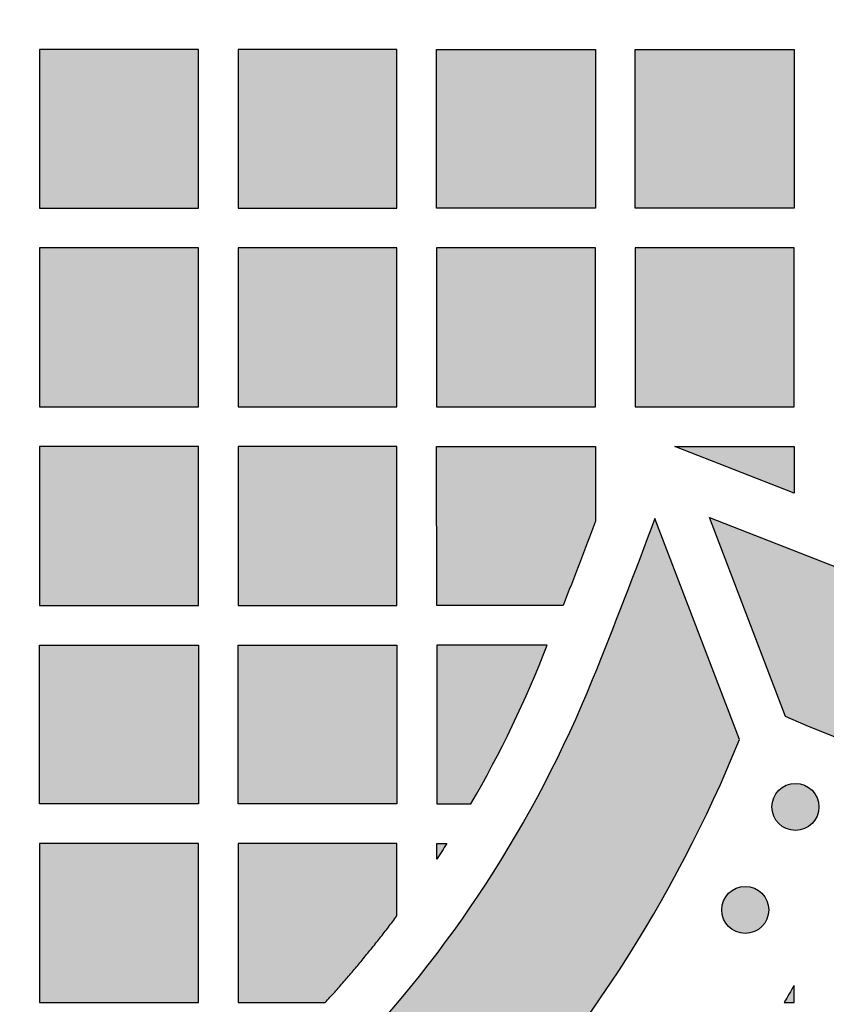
# Model space of a CAD drawing. Header units: millimetres. Extents: x -3873 to -97, y 912 to 4165.
# Tile 600 of 656: x -328 to -267, y 3725 to 3799. Entities that reach past the tile are written whole.
import ezdxf

# ---------------------------------------------------------------- set-up
doc = ezdxf.new("R2010")
doc.units = ezdxf.units.MM
doc.layers.add('pattern', color=7, linetype='Continuous', true_color=0x000000)

msp = doc.modelspace()

# ---------------------------------------------------------------- hatches: boundary and pattern name
at = {"layer": 'pattern'}
for points in [[(-270.155, 3746.308), (-275.91, 3761.332), (-261.683, 3755.767), (-259.175, 3754.833), (-256.628, 3753.977), (-254.047, 3753.202), (-251.434, 3752.51), (-248.795, 3751.902), (-246.132, 3751.381), (-243.451, 3750.946), (-240.756, 3750.6), (-238.051, 3750.343), (-235.341, 3750.175), (-232.629, 3750.096), (-229.921, 3750.106), (-227.22, 3750.204), (-224.531, 3750.39), (-221.858, 3750.662), (-219.205, 3751.02), (-218.211, 3751.181), (-217.217, 3751.361), (-216.225, 3751.562), (-215.233, 3751.782), (-214.245, 3752.023), (-213.258, 3752.283), (-212.276, 3752.564), (-211.297, 3752.865), (-210.323, 3753.185), (-209.354, 3753.526), (-208.391, 3753.886), (-207.435, 3754.266), (-206.485, 3754.665), (-205.543, 3755.083), (-204.609, 3755.52), (-203.684, 3755.976), (-202.769, 3756.45), (-201.863, 3756.943), (-200.967, 3757.453), (-200.083, 3757.98), (-199.21, 3758.525), (-198.348, 3759.087), (-197.499, 3759.665), (-196.664, 3760.259), (-195.841, 3760.868), (-195.032, 3761.493), (-194.237, 3762.132), (-193.457, 3762.785), (-192.691, 3763.453), (-191.941, 3764.133), (-191.206, 3764.826), (-190.487, 3765.531), (-189.782, 3766.25), (-189.089, 3766.985), (-188.409, 3767.735), (-187.742, 3768.501), (-187.089, 3769.281), (-186.45, 3770.076), (-185.825, 3770.885), (-185.216, 3771.708), (-184.622, 3772.544), (-184.044, 3773.393), (-183.483, 3774.254), (-182.938, 3775.128), (-182.411, 3776.012), (-181.901, 3776.908), (-181.408, 3777.814), (-180.934, 3778.73), (-180.479, 3779.655), (-180.042, 3780.588), (-179.624, 3781.531), (-179.225, 3782.48), (-178.845, 3783.437), (-178.485, 3784.4), (-178.145, 3785.369), (-177.824, 3786.343), (-177.524, 3787.322), (-177.243, 3788.304), (-176.983, 3789.291), (-176.742, 3790.28), (-176.522, 3791.271), (-176.322, 3792.263), (-176.141, 3793.257), (-175.981, 3794.251), (-175.624, 3796.904), (-175.352, 3799.577), (-175.166, 3802.266), (-175.068, 3804.967), (-175.059, 3807.675), (-175.138, 3810.387), (-175.307, 3813.098), (-175.565, 3815.803), (-175.911, 3818.498), (-176.346, 3821.178), (-176.868, 3823.841), (-177.476, 3826.48), (-178.168, 3829.092), (-178.944, 3831.674), (-179.8, 3834.22), (-180.735, 3836.729), (-186.302, 3850.955), (-171.277, 3845.202), (-170.611, 3843.675), (-169.971, 3842.134), (-169.357, 3840.577), (-168.769, 3839.007), (-168.208, 3837.424), (-167.675, 3835.828), (-167.169, 3834.22), (-166.691, 3832.602), (-166.241, 3830.973), (-165.82, 3829.334), (-165.428, 3827.686), (-165.066, 3826.031), (-164.733, 3824.368), (-164.429, 3822.698), (-164.156, 3821.023), (-163.912, 3819.343), (-163.699, 3817.659), (-163.516, 3815.972), (-163.363, 3814.282), (-163.241, 3812.59), (-163.149, 3810.898), (-163.088, 3809.206), (-163.056, 3807.514), (-163.055, 3805.824), (-163.084, 3804.137), (-163.143, 3802.452), (-163.232, 3800.772), (-163.351, 3799.096), (-163.498, 3797.426), (-163.676, 3795.763), (-163.881, 3794.106), (-164.116, 3792.457), (-164.314, 3791.231), (-164.536, 3790.006), (-164.783, 3788.782), (-165.055, 3787.56), (-165.351, 3786.341), (-165.672, 3785.125), (-166.018, 3783.913), (-166.389, 3782.706), (-166.784, 3781.505), (-167.203, 3780.311), (-167.647, 3779.123), (-168.115, 3777.944), (-168.607, 3776.773), (-169.122, 3775.611), (-169.661, 3774.46), (-170.223, 3773.32), (-170.808, 3772.19), (-171.414, 3771.073), (-172.043, 3769.969), (-172.694, 3768.879), (-173.365, 3767.802), (-174.058, 3766.74), (-174.77, 3765.693), (-175.502, 3764.663), (-176.253, 3763.648), (-177.023, 3762.651), (-177.811, 3761.67), (-178.617, 3760.708), (-179.439, 3759.764), (-180.278, 3758.839), (-181.132, 3757.933), (-182.001, 3757.046), (-182.888, 3756.177), (-183.794, 3755.323), (-184.719, 3754.484), (-185.662, 3753.661), (-186.625, 3752.856), (-187.605, 3752.068), (-188.602, 3751.298), (-189.616, 3750.546), (-190.647, 3749.814), (-191.694, 3749.101), (-192.755, 3748.409), (-193.832, 3747.737), (-194.922, 3747.086), (-196.027, 3746.457), (-197.143, 3745.85), (-198.272, 3745.265), (-199.413, 3744.703), (-200.564, 3744.165), (-201.726, 3743.649), (-202.896, 3743.157), (-204.076, 3742.689), (-205.263, 3742.245), (-206.458, 3741.825), (-207.659, 3741.43), (-208.865, 3741.059), (-210.077, 3740.713), (-211.293, 3740.391), (-212.512, 3740.095), (-213.734, 3739.823), (-214.958, 3739.576), (-216.183, 3739.353), (-217.409, 3739.155), (-219.058, 3738.921), (-220.714, 3738.714), (-222.378, 3738.537), (-224.048, 3738.389), (-225.724, 3738.27), (-227.404, 3738.181), (-229.088, 3738.122), (-230.776, 3738.092), (-232.466, 3738.093), (-234.157, 3738.124), (-235.85, 3738.185), (-237.542, 3738.277), (-239.234, 3738.399), (-240.924, 3738.552), (-242.611, 3738.734), (-244.295, 3738.947), (-245.975, 3739.191), (-247.65, 3739.464), (-249.32, 3739.767), (-250.983, 3740.1), (-252.639, 3740.462), (-254.286, 3740.854), (-255.925, 3741.274), (-257.554, 3741.723), (-259.173, 3742.201), (-260.781, 3742.707), (-262.376, 3743.24), (-263.96, 3743.801), (-265.53, 3744.388), (-267.086, 3745.002), (-268.628, 3745.642)], [(-314.521, 3796.698), (-326.52, 3796.697), (-326.52, 3784.697), (-314.52, 3784.698)], [(-311.521, 3796.699), (-311.52, 3784.699), (-299.52, 3784.7), (-299.521, 3796.7)], [(-296.52, 3784.7), (-296.521, 3796.7), (-284.521, 3796.701), (-284.52, 3784.701)], [(-281.519, 3784.701), (-281.52, 3796.701), (-269.521, 3796.702), (-269.52, 3784.702)], [(-296.519, 3781.7), (-296.519, 3769.7), (-284.518, 3769.701), (-284.519, 3781.701)], [(-269.52, 3781.702), (-281.519, 3781.701), (-281.518, 3769.701), (-269.519, 3769.702)], [(-326.519, 3781.697), (-326.518, 3769.698), (-314.519, 3769.699), (-314.519, 3781.698)], [(-311.519, 3781.699), (-311.518, 3769.699), (-299.519, 3769.7), (-299.52, 3781.699)], [(-326.518, 3766.697), (-326.517, 3754.698), (-314.517, 3754.699), (-314.518, 3766.698)], [(-299.517, 3754.7), (-299.518, 3766.7), (-311.518, 3766.699), (-311.517, 3754.699)], [(-284.518, 3761.054), (-286.961, 3754.701), (-296.517, 3754.7), (-296.518, 3766.7), (-284.518, 3766.701)], [(-269.518, 3763.181), (-278.518, 3766.701), (-269.519, 3766.702)], [(-315.464, 3696.638), (-314.049, 3697.379), (-312.648, 3698.149), (-311.261, 3698.949), (-309.89, 3699.779), (-308.535, 3700.638), (-307.197, 3701.525), (-305.877, 3702.439), (-304.576, 3703.381), (-303.295, 3704.35), (-302.034, 3705.345), (-300.795, 3706.365), (-299.578, 3707.41), (-298.384, 3708.479), (-297.213, 3709.572), (-296.067, 3710.686), (-294.945, 3711.823), (-293.267, 3713.601), (-291.629, 3715.422), (-290.031, 3717.284), (-288.477, 3719.188), (-286.967, 3721.13), (-285.503, 3723.11), (-284.086, 3725.125), (-282.717, 3727.175), (-281.398, 3729.257), (-280.13, 3731.369), (-278.914, 3733.51), (-277.751, 3735.678), (-276.641, 3737.87), (-275.585, 3740.086), (-274.585, 3742.322), (-273.64, 3744.576), (-280.033, 3761.265), (-284.762, 3749.082), (-285.596, 3747.091), (-286.48, 3745.117), (-287.411, 3743.161), (-288.391, 3741.225), (-289.419, 3739.311), (-290.492, 3737.421), (-291.612, 3735.556), (-292.776, 3733.718), (-293.985, 3731.908), (-295.236, 3730.129), (-296.528, 3728.381), (-297.862, 3726.666), (-299.234, 3724.986), (-300.644, 3723.341), (-302.091, 3721.733), (-303.573, 3720.164), (-304.521, 3719.203), (-305.49, 3718.261), (-306.48, 3717.337), (-307.489, 3716.433), (-308.518, 3715.55), (-309.566, 3714.687), (-310.631, 3713.846), (-311.715, 3713.027), (-312.814, 3712.231), (-313.93, 3711.457), (-315.061, 3710.708), (-316.207, 3709.982), (-317.366, 3709.28), (-318.539, 3708.604), (-319.723, 3707.952), (-320.919, 3707.326), (-322.193, 3706.7), (-323.489, 3706.108), (-324.805, 3705.554), (-326.139, 3705.038), (-327.491, 3704.56), (-328.858, 3704.122), (-330.238, 3703.725), (-331.63, 3703.368), (-333.032, 3703.052), (-334.443, 3702.779), (-335.859, 3702.547), (-337.28, 3702.358), (-338.704, 3702.211), (-340.128, 3702.106), (-341.55, 3702.043), (-342.97, 3702.022), (-344.39, 3702.044), (-345.812, 3702.108), (-347.236, 3702.214), (-348.659, 3702.362), (-350.08, 3702.553), (-351.496, 3702.785), (-352.907, 3703.06), (-354.308, 3703.377), (-355.7, 3703.735), (-357.081, 3704.133), (-358.447, 3704.573), (-359.798, 3705.051), (-361.132, 3705.569), (-362.448, 3706.124), (-363.743, 3706.716), (-365.017, 3707.344), (-366.212, 3707.971), (-367.396, 3708.623), (-368.568, 3709.301), (-369.727, 3710.003), (-370.872, 3710.73), (-372.002, 3711.48), (-373.117, 3712.255), (-374.217, 3713.052), (-375.299, 3713.872), (-376.364, 3714.714), (-377.411, 3715.577), (-378.439, 3716.461), (-379.448, 3717.366), (-380.437, 3718.29), (-381.406, 3719.233), (-382.353, 3720.195), (-383.833, 3721.766), (-385.279, 3723.375), (-386.688, 3725.02), (-388.059, 3726.702), (-389.391, 3728.418), (-390.682, 3730.167), (-391.932, 3731.947), (-393.138, 3733.758), (-394.301, 3735.597), (-395.42, 3737.463), (-396.492, 3739.354), (-397.518, 3741.268), (-398.496, 3743.205), (-399.426, 3745.161), (-400.308, 3747.136), (-401.14, 3749.128), (-405.86, 3761.315), (-412.266, 3744.631), (-411.323, 3742.376), (-410.324, 3740.139), (-409.271, 3737.923), (-408.163, 3735.729), (-407.001, 3733.561), (-405.786, 3731.419), (-404.52, 3729.305), (-403.203, 3727.222), (-401.836, 3725.172), (-400.42, 3723.155), (-398.958, 3721.174), (-397.449, 3719.231), (-395.896, 3717.326), (-394.301, 3715.462), (-392.664, 3713.64), (-390.987, 3711.861), (-389.866, 3710.724), (-388.721, 3709.608), (-387.551, 3708.515), (-386.357, 3707.445), (-385.141, 3706.399), (-383.903, 3705.377), (-382.643, 3704.382), (-381.363, 3703.412), (-380.062, 3702.469), (-378.743, 3701.553), (-377.406, 3700.665), (-376.052, 3699.805), (-374.681, 3698.975), (-373.295, 3698.173), (-371.894, 3697.401), (-370.48, 3696.66), (-368.892, 3695.877), (-367.276, 3695.138), (-365.635, 3694.445), (-363.97, 3693.8), (-362.284, 3693.203), (-360.579, 3692.655), (-358.858, 3692.157), (-357.121, 3691.711), (-355.372, 3691.316), (-353.613, 3690.974), (-351.845, 3690.683), (-350.073, 3690.446), (-348.297, 3690.261), (-346.521, 3690.129), (-344.746, 3690.049), (-342.975, 3690.022), (-341.204, 3690.048), (-339.429, 3690.126), (-337.652, 3690.257), (-335.876, 3690.44), (-334.103, 3690.676), (-332.336, 3690.965), (-330.577, 3691.306), (-328.827, 3691.7), (-327.09, 3692.145), (-325.368, 3692.641), (-323.662, 3693.187), (-321.976, 3693.783), (-320.311, 3694.427), (-318.669, 3695.119), (-317.053, 3695.856)], [(-326.517, 3751.697), (-314.517, 3751.698), (-314.516, 3739.699), (-326.516, 3739.698)], [(-311.516, 3739.699), (-311.517, 3751.699), (-299.517, 3751.7), (-299.516, 3739.7)], [(-293.93, 3739.7), (-293.109, 3741.149), (-292.316, 3742.614), (-291.551, 3744.094), (-290.814, 3745.589), (-290.107, 3747.098), (-289.429, 3748.62), (-288.78, 3750.155), (-288.162, 3751.7), (-296.517, 3751.7), (-296.516, 3739.7)], [(-270.672, 3738.218), (-270.643, 3738.191), (-270.614, 3738.163), (-270.584, 3738.137), (-270.554, 3738.11), (-270.522, 3738.085), (-270.49, 3738.06), (-270.456, 3738.035), (-270.422, 3738.011), (-270.387, 3737.987), (-270.352, 3737.965), (-270.315, 3737.943), (-270.278, 3737.921), (-270.24, 3737.901), (-270.201, 3737.881), (-270.162, 3737.862), (-270.122, 3737.844), (-270.081, 3737.827), (-270.039, 3737.811), (-269.998, 3737.796), (-269.955, 3737.782), (-269.912, 3737.769), (-269.869, 3737.757), (-269.825, 3737.746), (-269.78, 3737.736), (-269.736, 3737.727), (-269.691, 3737.72), (-269.646, 3737.713), (-269.6, 3737.708), (-269.554, 3737.704), (-269.509, 3737.701), (-269.463, 3737.699), (-269.417, 3737.699), (-269.371, 3737.699), (-269.325, 3737.701), (-269.279, 3737.704), (-269.234, 3737.708), (-269.188, 3737.713), (-269.143, 3737.72), (-269.098, 3737.727), (-269.053, 3737.736), (-269.009, 3737.746), (-268.965, 3737.757), (-268.922, 3737.769), (-268.879, 3737.782), (-268.836, 3737.796), (-268.794, 3737.811), (-268.753, 3737.828), (-268.712, 3737.845), (-268.672, 3737.863), (-268.633, 3737.881), (-268.594, 3737.901), (-268.556, 3737.922), (-268.519, 3737.943), (-268.482, 3737.965), (-268.446, 3737.988), (-268.411, 3738.011), (-268.377, 3738.035), (-268.344, 3738.06), (-268.312, 3738.085), (-268.28, 3738.111), (-268.249, 3738.137), (-268.219, 3738.164), (-268.19, 3738.191), (-268.162, 3738.218), (-268.135, 3738.246), (-268.108, 3738.276), (-268.081, 3738.305), (-268.055, 3738.336), (-268.029, 3738.368), (-268.004, 3738.4), (-267.979, 3738.433), (-267.955, 3738.468), (-267.932, 3738.503), (-267.909, 3738.538), (-267.887, 3738.575), (-267.866, 3738.612), (-267.845, 3738.65), (-267.825, 3738.689), (-267.807, 3738.728), (-267.789, 3738.768), (-267.772, 3738.809), (-267.755, 3738.85), (-267.74, 3738.892), (-267.726, 3738.935), (-267.713, 3738.978), (-267.701, 3739.021), (-267.69, 3739.065), (-267.68, 3739.109), (-267.672, 3739.154), (-267.664, 3739.199), (-267.657, 3739.244), (-267.652, 3739.29), (-267.648, 3739.335), (-267.645, 3739.381), (-267.643, 3739.427), (-267.643, 3739.473), (-267.643, 3739.519), (-267.645, 3739.565), (-267.648, 3739.611), (-267.652, 3739.656), (-267.658, 3739.702), (-267.664, 3739.747), (-267.672, 3739.792), (-267.68, 3739.837), (-267.69, 3739.881), (-267.701, 3739.925), (-267.713, 3739.968), (-267.726, 3740.011), (-267.74, 3740.054), (-267.756, 3740.096), (-267.772, 3740.137), (-267.789, 3740.178), (-267.807, 3740.218), (-267.825, 3740.257), (-267.845, 3740.296), (-267.866, 3740.334), (-267.887, 3740.371), (-267.909, 3740.408), (-267.932, 3740.443), (-267.955, 3740.478), (-267.979, 3740.512), (-268.004, 3740.546), (-268.029, 3740.578), (-268.055, 3740.61), (-268.081, 3740.641), (-268.108, 3740.67), (-268.135, 3740.699), (-268.162, 3740.728), (-268.191, 3740.755), (-268.22, 3740.782), (-268.25, 3740.809), (-268.28, 3740.835), (-268.312, 3740.861), (-268.344, 3740.886), (-268.378, 3740.911), (-268.412, 3740.935), (-268.447, 3740.958), (-268.482, 3740.981), (-268.519, 3741.003), (-268.556, 3741.024), (-268.594, 3741.045), (-268.633, 3741.064), (-268.672, 3741.083), (-268.712, 3741.101), (-268.753, 3741.118), (-268.794, 3741.134), (-268.836, 3741.149), (-268.879, 3741.164), (-268.922, 3741.177), (-268.965, 3741.189), (-269.009, 3741.2), (-269.054, 3741.21), (-269.098, 3741.218), (-269.143, 3741.226), (-269.188, 3741.232), (-269.234, 3741.238), (-269.28, 3741.242), (-269.325, 3741.245), (-269.371, 3741.247), (-269.417, 3741.247), (-269.463, 3741.247), (-269.509, 3741.245), (-269.555, 3741.242), (-269.6, 3741.238), (-269.646, 3741.232), (-269.691, 3741.226), (-269.736, 3741.218), (-269.781, 3741.209), (-269.825, 3741.2), (-269.869, 3741.189), (-269.912, 3741.177), (-269.955, 3741.164), (-269.998, 3741.149), (-270.04, 3741.134), (-270.081, 3741.118), (-270.122, 3741.101), (-270.162, 3741.083), (-270.201, 3741.064), (-270.24, 3741.045), (-270.278, 3741.024), (-270.315, 3741.003), (-270.352, 3740.981), (-270.388, 3740.958), (-270.422, 3740.935), (-270.457, 3740.911), (-270.49, 3740.886), (-270.522, 3740.861), (-270.554, 3740.835), (-270.585, 3740.809), (-270.615, 3740.782), (-270.644, 3740.755), (-270.672, 3740.727), (-270.699, 3740.699), (-270.726, 3740.67), (-270.753, 3740.64), (-270.779, 3740.61), (-270.805, 3740.578), (-270.83, 3740.546), (-270.855, 3740.512), (-270.879, 3740.478), (-270.902, 3740.443), (-270.925, 3740.407), (-270.947, 3740.371), (-270.968, 3740.334), (-270.989, 3740.296), (-271.009, 3740.257), (-271.027, 3740.218), (-271.045, 3740.177), (-271.062, 3740.137), (-271.079, 3740.095), (-271.094, 3740.053), (-271.108, 3740.011), (-271.121, 3739.968), (-271.133, 3739.924), (-271.144, 3739.881), (-271.154, 3739.836), (-271.162, 3739.792), (-271.17, 3739.747), (-271.176, 3739.701), (-271.182, 3739.656), (-271.186, 3739.61), (-271.189, 3739.565), (-271.191, 3739.519), (-271.191, 3739.473), (-271.191, 3739.427), (-271.189, 3739.381), (-271.186, 3739.335), (-271.182, 3739.289), (-271.176, 3739.244), (-271.17, 3739.199), (-271.162, 3739.154), (-271.154, 3739.109), (-271.144, 3739.065), (-271.133, 3739.021), (-271.121, 3738.977), (-271.108, 3738.934), (-271.094, 3738.892), (-271.078, 3738.85), (-271.062, 3738.809), (-271.045, 3738.768), (-271.027, 3738.728), (-271.008, 3738.688), (-270.989, 3738.65), (-270.968, 3738.612), (-270.947, 3738.574), (-270.925, 3738.538), (-270.902, 3738.502), (-270.879, 3738.467), (-270.855, 3738.433), (-270.83, 3738.4), (-270.805, 3738.368), (-270.779, 3738.336), (-270.753, 3738.305), (-270.726, 3738.275), (-270.699, 3738.246)], [(-314.515, 3724.698), (-314.516, 3736.698), (-326.516, 3736.697), (-326.515, 3724.697)], [(-304.934, 3724.699), (-303.519, 3726.285), (-302.144, 3727.905), (-300.809, 3729.558), (-299.515, 3731.244), (-299.516, 3736.7), (-311.516, 3736.699), (-311.515, 3724.699)], [(-296.516, 3735.516), (-296.516, 3736.7), (-295.75, 3736.7)], [(-274.461, 3730.439), (-274.433, 3730.411), (-274.404, 3730.384), (-274.374, 3730.358), (-274.343, 3730.331), (-274.312, 3730.306), (-274.279, 3730.28), (-274.246, 3730.256), (-274.212, 3730.232), (-274.177, 3730.208), (-274.141, 3730.185), (-274.105, 3730.163), (-274.067, 3730.142), (-274.029, 3730.122), (-273.991, 3730.102), (-273.951, 3730.083), (-273.911, 3730.065), (-273.87, 3730.048), (-273.829, 3730.032), (-273.787, 3730.017), (-273.745, 3730.003), (-273.702, 3729.99), (-273.658, 3729.978), (-273.614, 3729.967), (-273.57, 3729.957), (-273.525, 3729.948), (-273.48, 3729.941), (-273.435, 3729.934), (-273.39, 3729.929), (-273.344, 3729.925), (-273.298, 3729.922), (-273.252, 3729.92), (-273.206, 3729.919), (-273.16, 3729.92), (-273.115, 3729.922), (-273.069, 3729.925), (-273.023, 3729.929), (-272.978, 3729.934), (-272.932, 3729.941), (-272.887, 3729.948), (-272.843, 3729.957), (-272.799, 3729.967), (-272.755, 3729.978), (-272.711, 3729.99), (-272.668, 3730.003), (-272.626, 3730.017), (-272.584, 3730.032), (-272.542, 3730.048), (-272.502, 3730.065), (-272.462, 3730.083), (-272.422, 3730.102), (-272.383, 3730.122), (-272.345, 3730.142), (-272.308, 3730.164), (-272.272, 3730.186), (-272.236, 3730.208), (-272.201, 3730.232), (-272.167, 3730.256), (-272.134, 3730.28), (-272.101, 3730.306), (-272.07, 3730.331), (-272.039, 3730.358), (-272.009, 3730.384), (-271.98, 3730.412), (-271.952, 3730.439), (-271.924, 3730.467), (-271.897, 3730.496), (-271.87, 3730.526), (-271.844, 3730.557), (-271.818, 3730.589), (-271.793, 3730.621), (-271.769, 3730.654), (-271.744, 3730.688), (-271.721, 3730.723), (-271.698, 3730.759), (-271.676, 3730.796), (-271.655, 3730.833), (-271.635, 3730.871), (-271.615, 3730.91), (-271.596, 3730.949), (-271.578, 3730.989), (-271.561, 3731.03), (-271.545, 3731.071), (-271.53, 3731.113), (-271.516, 3731.156), (-271.503, 3731.199), (-271.491, 3731.242), (-271.48, 3731.286), (-271.47, 3731.33), (-271.461, 3731.375), (-271.453, 3731.42), (-271.447, 3731.465), (-271.442, 3731.511), (-271.438, 3731.556), (-271.435, 3731.602), (-271.433, 3731.648), (-271.432, 3731.694), (-271.433, 3731.74), (-271.435, 3731.786), (-271.438, 3731.831), (-271.442, 3731.877), (-271.447, 3731.923), (-271.454, 3731.968), (-271.461, 3732.013), (-271.47, 3732.057), (-271.48, 3732.102), (-271.491, 3732.146), (-271.503, 3732.189), (-271.516, 3732.232), (-271.53, 3732.274), (-271.545, 3732.316), (-271.561, 3732.358), (-271.578, 3732.399), (-271.596, 3732.439), (-271.615, 3732.478), (-271.635, 3732.517), (-271.655, 3732.555), (-271.676, 3732.592), (-271.699, 3732.629), (-271.721, 3732.664), (-271.745, 3732.699), (-271.769, 3732.733), (-271.793, 3732.767), (-271.819, 3732.799), (-271.844, 3732.831), (-271.871, 3732.861), (-271.897, 3732.891), (-271.924, 3732.92), (-271.952, 3732.948), (-271.98, 3732.976), (-272.009, 3733.003), (-272.039, 3733.03), (-272.07, 3733.056), (-272.101, 3733.082), (-272.134, 3733.107), (-272.167, 3733.132), (-272.201, 3733.156), (-272.236, 3733.179), (-272.272, 3733.202), (-272.308, 3733.224), (-272.346, 3733.245), (-272.384, 3733.266), (-272.422, 3733.285), (-272.462, 3733.304), (-272.502, 3733.322), (-272.543, 3733.339), (-272.584, 3733.355), (-272.626, 3733.37), (-272.668, 3733.384), (-272.711, 3733.397), (-272.755, 3733.41), (-272.799, 3733.42), (-272.843, 3733.43), (-272.888, 3733.439), (-272.933, 3733.447), (-272.978, 3733.453), (-273.023, 3733.458), (-273.069, 3733.463), (-273.115, 3733.466), (-273.161, 3733.467), (-273.207, 3733.468), (-273.253, 3733.467), (-273.298, 3733.466), (-273.344, 3733.463), (-273.39, 3733.458), (-273.435, 3733.453), (-273.481, 3733.447), (-273.526, 3733.439), (-273.57, 3733.43), (-273.615, 3733.42), (-273.658, 3733.409), (-273.702, 3733.397), (-273.745, 3733.384), (-273.787, 3733.37), (-273.829, 3733.355), (-273.871, 3733.339), (-273.911, 3733.322), (-273.951, 3733.304), (-273.991, 3733.285), (-274.03, 3733.265), (-274.068, 3733.245), (-274.105, 3733.224), (-274.141, 3733.202), (-274.177, 3733.179), (-274.212, 3733.156), (-274.246, 3733.131), (-274.279, 3733.107), (-274.312, 3733.082), (-274.343, 3733.056), (-274.374, 3733.03), (-274.404, 3733.003), (-274.433, 3732.976), (-274.461, 3732.948), (-274.489, 3732.92), (-274.516, 3732.891), (-274.543, 3732.861), (-274.569, 3732.83), (-274.595, 3732.799), (-274.62, 3732.766), (-274.645, 3732.733), (-274.669, 3732.699), (-274.692, 3732.664), (-274.715, 3732.628), (-274.737, 3732.592), (-274.758, 3732.555), (-274.779, 3732.516), (-274.798, 3732.478), (-274.817, 3732.438), (-274.835, 3732.398), (-274.852, 3732.357), (-274.868, 3732.316), (-274.883, 3732.274), (-274.897, 3732.232), (-274.91, 3732.189), (-274.922, 3732.145), (-274.933, 3732.101), (-274.943, 3732.057), (-274.952, 3732.012), (-274.96, 3731.967), (-274.966, 3731.922), (-274.971, 3731.877), (-274.976, 3731.831), (-274.978, 3731.785), (-274.98, 3731.739), (-274.981, 3731.694), (-274.98, 3731.648), (-274.978, 3731.602), (-274.975, 3731.556), (-274.971, 3731.51), (-274.966, 3731.465), (-274.96, 3731.42), (-274.952, 3731.375), (-274.943, 3731.33), (-274.933, 3731.286), (-274.922, 3731.242), (-274.91, 3731.198), (-274.897, 3731.155), (-274.883, 3731.113), (-274.868, 3731.071), (-274.852, 3731.03), (-274.835, 3730.989), (-274.817, 3730.949), (-274.798, 3730.909), (-274.778, 3730.871), (-274.758, 3730.833), (-274.737, 3730.795), (-274.715, 3730.759), (-274.692, 3730.723), (-274.668, 3730.688), (-274.644, 3730.654), (-274.62, 3730.621), (-274.594, 3730.588), (-274.569, 3730.557), (-274.542, 3730.526), (-274.516, 3730.496), (-274.489, 3730.467)], [(-269.515, 3725.988), (-270.265, 3724.702), (-269.515, 3724.702)]]:
    msp.add_hatch(color=256, dxfattribs=at).paths.add_polyline_path(points, flags=0)

# ---------------------------------------------------------------- linework, layer by layer
for p, q in [((-273.64, 3744.576), (-280.033, 3761.265)), ((-299.516, 3736.7), (-311.516, 3736.699)), ((-311.516, 3736.699), (-311.515, 3724.699)), ((-299.515, 3731.244), (-299.516, 3736.7))]:
    msp.add_line(p, q, dxfattribs=at)
for points in [[(-314.521, 3796.698), (-326.52, 3796.697), (-326.52, 3784.697), (-314.52, 3784.698)], [(-311.521, 3796.699), (-311.52, 3784.699), (-299.52, 3784.7), (-299.521, 3796.7)], [(-296.52, 3784.7), (-296.521, 3796.7), (-284.521, 3796.701), (-284.52, 3784.701)], [(-281.519, 3784.701), (-281.52, 3796.701), (-269.521, 3796.702), (-269.52, 3784.702)], [(-296.519, 3781.7), (-296.519, 3769.7), (-284.518, 3769.701), (-284.519, 3781.701)], [(-269.52, 3781.702), (-281.519, 3781.701), (-281.518, 3769.701), (-269.519, 3769.702)], [(-326.519, 3781.697), (-326.518, 3769.698), (-314.519, 3769.699), (-314.519, 3781.698)], [(-311.519, 3781.699), (-311.518, 3769.699), (-299.519, 3769.7), (-299.52, 3781.699)], [(-326.518, 3766.697), (-326.517, 3754.698), (-314.517, 3754.699), (-314.518, 3766.698)], [(-299.517, 3754.7), (-299.518, 3766.7), (-311.518, 3766.699), (-311.517, 3754.699)], [(-269.518, 3763.181), (-278.518, 3766.701), (-269.519, 3766.702)], [(-326.517, 3751.697), (-314.517, 3751.698), (-314.516, 3739.699), (-326.516, 3739.698)], [(-311.516, 3739.699), (-311.517, 3751.699), (-299.517, 3751.7), (-299.516, 3739.7)], [(-314.515, 3724.698), (-314.516, 3736.698), (-326.516, 3736.697), (-326.515, 3724.697)]]:
    msp.add_lwpolyline(points, close=True, dxfattribs=at)
for points in [[(-286.961, 3754.701), (-296.517, 3754.7), (-296.518, 3766.7), (-284.518, 3766.701), (-284.518, 3761.054)], [(-270.155, 3746.308), (-275.91, 3761.332), (-261.683, 3755.767)], [(-288.162, 3751.7), (-296.517, 3751.7), (-296.516, 3739.7), (-293.93, 3739.7)], [(-296.516, 3735.516), (-296.516, 3736.7), (-295.75, 3736.7)], [(-270.265, 3724.702), (-269.515, 3724.702), (-269.515, 3725.988)]]:
    msp.add_lwpolyline(points, dxfattribs=at)
for centre in [(-269.417, 3739.473), (-273.207, 3731.694)]:
    msp.add_circle(centre, 1.774, dxfattribs=at)
at = {"layer": 'pattern', "extrusion": (0, 0, -1)}
for centre, radius, start, end in [((698.567, 3916.656), 442.322, 200.59647, 201.4782), ((698.431, 3916.656), 446.322, 200.37465, 202.05245), ((368.618, 3783.051), 90.475, 202.05245, 224.03356), ((231.577, 3832.74), 94.651, 261.39124, 294.05306), ((368.753, 3783.051), 86.475, 212.41223, 213.34629), ((368.753, 3783.051), 114.475, 209.89943, 210.64454)]:
    msp.add_arc(centre, radius, start, end, dxfattribs=at)
at = {"layer": 'pattern'}
for centre, radius, start, end in [((-368.753, 3783.051), 86.475, 329.91324, 338.74377), ((-368.618, 3783.051), 102.475, 315.96644, 337.94755)]:
    msp.add_arc(centre, radius, start, end, dxfattribs=at)
msp.add_rational_spline([(-304.934, 3724.699), (-302.064, 3727.838), (-299.515, 3731.244)], [1, 0.998792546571, 1], degree=2, dxfattribs=at)
msp.add_open_spline([(-311.515, 3724.699), (-308.233, 3724.699), (-304.934, 3724.699)], degree=2, dxfattribs=at)

doc.saveas('drawing.dxf')
